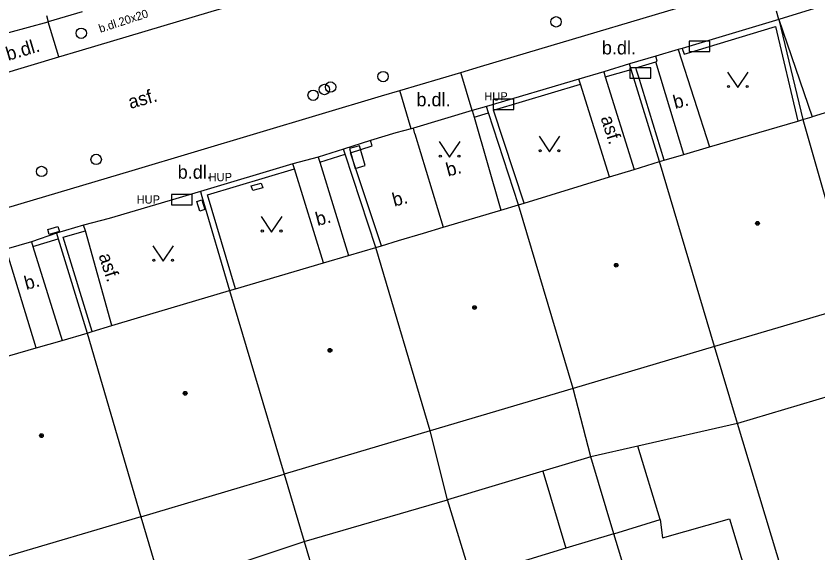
# Model space of a CAD drawing. Extents: x -595546 to -593986, y -1160845 to -1159202.
# Drawn here: x -595512.72 to -595474.06, y -1160615.97 to -1160590.1 of the extents above; entities that cross this region are included whole.
import ezdxf

# ---------------------------------------------------------------- set-up
doc = ezdxf.new("R2010")
doc.units = 0
for name, color, linetype in [('DOP - rozhrani ploch obecne', 7, 'Continuous'), ('Level 24', 7, 'Continuous'), ('Level 28', 7, 'Continuous'), ('Level 31', 7, 'Continuous'), ('Level 36', 7, 'Continuous'), ('Level 39', 7, 'Continuous'), ('plynovod - povrch.  znaky - PRIS skut. velikost', 7, 'Continuous'), ('silnoproud - povrch.  znaky a  RIS  skut. velikost', 7, 'Continuous'), ('slaboproud - povrch.  znaky a tel. budka skut. velikost', 7, 'Continuous'), ('TM - budovy zdene_ betonove - VP', 7, 'Continuous'), ('TM - komunikace - VP', 7, 'Continuous'), ('TM - letecke snimky - pomocna linie', 7, 'Continuous'), ('TM - plot drateny_ kovovy - VP', 7, 'Continuous'), ('TM - plot zdeny_ ohradni zed - VP', 7, 'Continuous'), ('TM - podezdivka plotu - VP', 7, 'Continuous'), ('TM - popis objektu', 7, 'Continuous'), ('TM - popis povrchu', 7, 'Continuous'), ('TM - rozhrani ploch obecne - VP', 7, 'Continuous'), ('TM - vjezd na pozemek', 7, 'Continuous'), ('TM - vstup do budovy - zdene_ betonove', 7, 'Continuous'), ('TM - zed operna - VP', 7, 'Continuous')]:
    doc.layers.add(name, color=color, linetype=linetype)

msp = doc.modelspace()

# ---------------------------------------------------------------- linework, layer by layer
at = {"layer": 'DOP - rozhrani ploch obecne'}
for points in [[(-595477.94, -1160609.73), (-595479.06, -1160606.03)], [(-595471.15, -1160607.71), (-595477.94, -1160609.73)], [(-595485.02, -1160611.35), (-595485.86, -1160608.05)], [(-595477.94, -1160609.73), (-595482.75, -1160610.83)], [(-595474.15, -1160622.3), (-595477.94, -1160609.73)], [(-595491.92, -1160613.42), (-595492.76, -1160610.09)], [(-595482.75, -1160610.83), (-595485.02, -1160611.35)], [(-595485.02, -1160611.35), (-595487.33, -1160612.04)], [(-595483.9, -1160615.05), (-595485.02, -1160611.35)], [(-595499.8, -1160612.18), (-595498.83, -1160615.43)], [(-595487.33, -1160612.04), (-595491.92, -1160613.42)], [(-595498.83, -1160615.43), (-595491.92, -1160613.42)], [(-595490.79, -1160617.14), (-595491.92, -1160613.42)], [(-595506.7, -1160614.23), (-595505.67, -1160617.71)], [(-595476.96, -1160637.88), (-595483.9, -1160615.05)], [(-595505.67, -1160617.71), (-595498.83, -1160615.43)], [(-595498.83, -1160615.43), (-595491.04, -1160641.67)]]:
    msp.add_lwpolyline(points, dxfattribs=at)
at = {"layer": 'Level 24'}
for points in [[(-595480.278, -1160591.809), (-595479.278, -1160591.809), (-595479.278, -1160591.309), (-595480.278, -1160591.309)], [(-595483.127, -1160593.098), (-595482.127, -1160593.098), (-595482.127, -1160592.598), (-595483.127, -1160592.598)], [(-595489.728, -1160594.609), (-595488.728, -1160594.609), (-595488.728, -1160594.109), (-595489.728, -1160594.109)], [(-595496.65, -1160596.49), (-595496.37, -1160597.45), (-595495.89, -1160597.31), (-595496.17, -1160596.35)], [(-595505.228, -1160599.199), (-595504.228, -1160599.199), (-595504.228, -1160598.699), (-595505.228, -1160598.699)]]:
    msp.add_lwpolyline(points, close=True, dxfattribs=at)
at = {"layer": 'Level 28'}
for centre in [(-595486.69, -1160590.38), (-595495.03, -1160593.02), (-595497.86, -1160593.64), (-595497.56, -1160593.52), (-595498.4, -1160593.92), (-595508.86, -1160597.01), (-595511.49, -1160597.59)]:
    msp.add_circle(centre, 0.25, dxfattribs=at)
at = {"layer": 'Level 31'}
msp.add_circle((-595509.58, -1160590.93), 0.25, dxfattribs=at)
at = {"layer": 'Level 36'}
for points in [[(-595478.43, -1160592.8), (-595477.93, -1160593.55), (-595477.43, -1160592.8)], [(-595492.32, -1160596.15), (-595491.82, -1160596.9), (-595491.32, -1160596.15)], [(-595487.51, -1160595.89), (-595487.01, -1160596.64), (-595486.51, -1160595.89)], [(-595500.9, -1160599.76), (-595500.4, -1160600.51), (-595499.9, -1160599.76)], [(-595506.13, -1160601.17), (-595505.63, -1160601.92), (-595505.13, -1160601.17)]]:
    msp.add_lwpolyline(points, dxfattribs=at)
for centre in [(-595478.38, -1160593.5), (-595477.481, -1160593.5), (-595487.46, -1160596.59), (-595486.561, -1160596.59), (-595492.27, -1160596.85), (-595491.371, -1160596.85), (-595500.85, -1160600.46), (-595499.951, -1160600.46), (-595506.08, -1160601.87), (-595505.181, -1160601.87)]:
    msp.add_circle(centre, 0.05, dxfattribs=at)
at = {"layer": 'Level 39'}
for centre, radius in [((-595476.98, -1160600.09), 0.09), ((-595476.98, -1160600.09), 0.0398), ((-595483.79, -1160602.11), 0.09), ((-595483.79, -1160602.11), 0.0398), ((-595490.62, -1160604.15), 0.09), ((-595490.62, -1160604.15), 0.0398), ((-595497.59, -1160606.21), 0.09), ((-595497.59, -1160606.21), 0.0398), ((-595504.57, -1160608.28), 0.09), ((-595504.57, -1160608.28), 0.0398), ((-595511.5, -1160610.32), 0.09), ((-595511.5, -1160610.32), 0.0398)]:
    msp.add_circle(centre, radius, dxfattribs=at)
at = {"layer": 'plynovod - povrch.  znaky - PRIS skut. velikost'}
msp.add_lwpolyline([(-595501.31, -1160598.51), (-595501.38, -1160598.28), (-595500.9, -1160598.15), (-595500.82, -1160598.38), (-595501.31, -1160598.51)], dxfattribs=at)
at = {"layer": 'silnoproud - povrch.  znaky a  RIS  skut. velikost'}
msp.add_lwpolyline([(-595504, -1160599.03), (-595503.76, -1160598.95), (-595503.62, -1160599.43), (-595503.86, -1160599.51), (-595504, -1160599.03)], dxfattribs=at)
at = {"layer": 'slaboproud - povrch.  znaky a tel. budka skut. velikost'}
msp.add_lwpolyline([(-595511.12, -1160600.62), (-595511.19, -1160600.39), (-595510.71, -1160600.25), (-595510.63, -1160600.49), (-595511.12, -1160600.62)], dxfattribs=at)
at = {"layer": 'TM - budovy zdene_ betonove - VP'}
for points in [[(-595474.8, -1160595.09), (-595474.34, -1160594.95)], [(-595479.3, -1160596.41), (-595475.04, -1160595.16)], [(-595475.04, -1160595.16), (-595474.8, -1160595.09)], [(-595474.8, -1160595.09), (-595472.24, -1160604.01)], [(-595480.53, -1160596.77), (-595479.3, -1160596.41)], [(-595481.48, -1160597.05), (-595480.53, -1160596.77)], [(-595482.93, -1160597.49), (-595481.7, -1160597.11)], [(-595481.7, -1160597.11), (-595481.48, -1160597.05)], [(-595479.06, -1160606.03), (-595481.7, -1160597.11)], [(-595484.12, -1160597.85), (-595482.93, -1160597.49)], [(-595488.22, -1160599.11), (-595484.12, -1160597.85)], [(-595489.35, -1160599.45), (-595488.5, -1160599.2)], [(-595488.5, -1160599.2), (-595488.22, -1160599.11)], [(-595485.86, -1160608.05), (-595488.5, -1160599.2)], [(-595492.13, -1160600.28), (-595489.35, -1160599.45)], [(-595493.08, -1160600.56), (-595492.13, -1160600.28)], [(-595494.28, -1160600.92), (-595493.08, -1160600.56)], [(-595495.38, -1160601.25), (-595495.1, -1160601.17)], [(-595495.1, -1160601.17), (-595494.28, -1160600.92)], [(-595496.7, -1160601.64), (-595495.38, -1160601.25)], [(-595492.76, -1160610.09), (-595495.38, -1160601.25)], [(-595497.9, -1160601.99), (-595496.7, -1160601.64)], [(-595502.15, -1160603.25), (-595497.9, -1160601.99)], [(-595506.86, -1160604.65), (-595502.43, -1160603.33)], [(-595502.43, -1160603.33), (-595502.15, -1160603.25)], [(-595502.43, -1160603.33), (-595499.8, -1160612.18)], [(-595472.24, -1160604.01), (-595479.06, -1160606.03)], [(-595508.1, -1160605.02), (-595506.86, -1160604.65)], [(-595509.06, -1160605.31), (-595508.1, -1160605.02)], [(-595510.5, -1160605.73), (-595509.29, -1160605.38)], [(-595509.29, -1160605.38), (-595509.06, -1160605.31)], [(-595509.29, -1160605.38), (-595506.7, -1160614.23)], [(-595511.75, -1160606.09), (-595510.5, -1160605.73)], [(-595516.08, -1160607.34), (-595511.75, -1160606.09)], [(-595479.06, -1160606.03), (-595485.86, -1160608.05)], [(-595485.86, -1160608.05), (-595492.76, -1160610.09)], [(-595492.76, -1160610.09), (-595499.8, -1160612.18)], [(-595506.7, -1160614.23), (-595499.8, -1160612.18)], [(-595506.7, -1160614.23), (-595513.34, -1160616.2)]]:
    msp.add_lwpolyline(points, dxfattribs=at)
at = {"layer": 'TM - komunikace - VP'}
for points in [[(-595491.28, -1160592.82), (-595490.33, -1160592.53), (-595477.46, -1160588.69), (-595476.51, -1160588.4)], [(-595510.66, -1160592.07), (-595509.68, -1160591.78), (-595503.32, -1160589.88), (-595500.61, -1160589.07), (-595499.62, -1160588.78)], [(-595513.5, -1160592.92), (-595510.66, -1160592.07)], [(-595494.22, -1160593.69), (-595491.28, -1160592.82)], [(-595518.92, -1160601.07), (-595518, -1160600.78), (-595507.13, -1160597.55), (-595495.11, -1160593.95), (-595494.22, -1160593.69)]]:
    msp.add_lwpolyline(points, dxfattribs=at)
at = {"layer": 'TM - letecke snimky - pomocna linie'}
for points in [[(-595481.67, -1160614.37), (-595482.75, -1160610.83)], [(-595487.33, -1160612.04), (-595486.22, -1160615.75)], [(-595481.67, -1160614.37), (-595481.561, -1160615.254), (-595478.332, -1160614.327), (-595475.78, -1160622.79), (-595474.15, -1160622.3)], [(-595483.9, -1160615.05), (-595481.67, -1160614.37)], [(-595483.9, -1160615.05), (-595486.22, -1160615.75)], [(-595486.22, -1160615.75), (-595490.79, -1160617.14)]]:
    msp.add_lwpolyline(points, dxfattribs=at)
at = {"layer": 'TM - plot drateny_ kovovy - VP'}
for points in [[(-595480.61, -1160591.66), (-595480.52, -1160591.94), (-595476.11, -1160590.61), (-595475.04, -1160595.16)], [(-595482.79, -1160592.76), (-595482.84, -1160592.59), (-595481.88, -1160592.3)], [(-595481.88, -1160592.3), (-595481.81, -1160592.28), (-595481.88, -1160592.04)], [(-595484.33, -1160593.03), (-595483.07, -1160592.67)], [(-595484.39, -1160592.79), (-595484.33, -1160593.03)], [(-595482.72, -1160592.99), (-595482.79, -1160592.76)], [(-595481.48, -1160597.05), (-595482.72, -1160592.99)], [(-595488.22, -1160599.11), (-595489.7, -1160594.63), (-595485.52, -1160593.39)], [(-595485.52, -1160593.39), (-595485.6, -1160593.15)], [(-595490.74, -1160594.66), (-595490.64, -1160594.98)], [(-595490.64, -1160594.98), (-595489.94, -1160594.77)], [(-595493.5, -1160595.78), (-595493.57, -1160595.51)], [(-595495.56, -1160596.36), (-595495.64, -1160596.1)], [(-595496.6, -1160596.69), (-595495.56, -1160596.36)], [(-595498.16, -1160596.9), (-595498.07, -1160597.15)], [(-595498.07, -1160597.15), (-595496.86, -1160596.76)], [(-595495.1, -1160601.17), (-595496.6, -1160596.69)], [(-595499.3, -1160597.47), (-595499.38, -1160597.23)], [(-595502.15, -1160603.25), (-595503.5, -1160598.72), (-595499.3, -1160597.47)], [(-595509.38, -1160600.45), (-595509.47, -1160600.18)], [(-595509.06, -1160605.31), (-595510.45, -1160600.75), (-595509.38, -1160600.45)], [(-595511.97, -1160600.98), (-595511.91, -1160601.21)], [(-595511.91, -1160601.21), (-595510.69, -1160600.83)]]:
    msp.add_lwpolyline(points, dxfattribs=at)
at = {"layer": 'TM - plot zdeny_ ohradni zed - VP'}
msp.add_lwpolyline([(-595511.25, -1160590.07), (-595511.17, -1160590.38)], dxfattribs=at)
at = {"layer": 'TM - podezdivka plotu - VP'}
for points in [[(-595509.54, -1160589.89), (-595511.17, -1160590.38)], [(-595475.95, -1160590.27), (-595480.61, -1160591.66)], [(-595475.95, -1160590.27), (-595474.8, -1160595.09)], [(-595481.88, -1160592.04), (-595483.15, -1160592.4)], [(-595483.15, -1160592.4), (-595484.39, -1160592.79)], [(-595483.07, -1160592.67), (-595483.15, -1160592.4)], [(-595481.7, -1160597.11), (-595483.07, -1160592.67)], [(-595485.6, -1160593.15), (-595490.04, -1160594.46)], [(-595490.04, -1160594.46), (-595490.74, -1160594.66)], [(-595489.94, -1160594.77), (-595490.04, -1160594.46)], [(-595488.5, -1160599.2), (-595489.94, -1160594.77)], [(-595493.67, -1160595.54), (-595494.41, -1160595.73)], [(-595493.57, -1160595.51), (-595493.67, -1160595.54)], [(-595495.64, -1160596.1), (-595496.94, -1160596.52)], [(-595496.94, -1160596.52), (-595498.16, -1160596.9)], [(-595496.86, -1160596.76), (-595496.94, -1160596.52)], [(-595495.38, -1160601.25), (-595496.86, -1160596.76)], [(-595499.38, -1160597.23), (-595503.83, -1160598.56)], [(-595503.83, -1160598.56), (-595504.53, -1160598.77), (-595505.02, -1160598.91), (-595508.24, -1160599.85)], [(-595503.83, -1160598.56), (-595503.76, -1160598.8)], [(-595503.76, -1160598.8), (-595502.43, -1160603.33)], [(-595509.47, -1160600.18), (-595510.77, -1160600.56)], [(-595510.77, -1160600.56), (-595511.97, -1160600.98)], [(-595510.77, -1160600.56), (-595510.69, -1160600.83)], [(-595510.69, -1160600.83), (-595509.29, -1160605.38)]]:
    msp.add_lwpolyline(points, dxfattribs=at)
at = {"layer": 'TM - rozhrani ploch obecne - VP'}
for points in [[(-595473.39, -1160589.48), (-595475.95, -1160590.27)], [(-595475.95, -1160590.27), (-595476.07, -1160589.86)], [(-595510.66, -1160592.07), (-595511.17, -1160590.38)], [(-595480.81, -1160591.72), (-595479.3, -1160596.41)], [(-595480.53, -1160596.77), (-595481.88, -1160592.3)], [(-595490.74, -1160594.66), (-595491.28, -1160592.82)], [(-595484.33, -1160593.03), (-595482.93, -1160597.49)], [(-595484.12, -1160597.85), (-595485.52, -1160593.39)], [(-595493.67, -1160595.54), (-595494.22, -1160593.69)], [(-595490.64, -1160594.98), (-595489.35, -1160599.45)], [(-595493.5, -1160595.78), (-595492.13, -1160600.28)], [(-595498.07, -1160597.15), (-595496.7, -1160601.64)], [(-595497.9, -1160601.99), (-595499.3, -1160597.47)], [(-595508.1, -1160605.02), (-595509.38, -1160600.45)], [(-595511.75, -1160606.09), (-595513.13, -1160601.56)], [(-595511.91, -1160601.21), (-595510.5, -1160605.73)]]:
    msp.add_lwpolyline(points, dxfattribs=at)
at = {"layer": 'TM - vjezd na pozemek'}
for points in [[(-595514.03, -1160591.15), (-595511.17, -1160590.38)], [(-595480.81, -1160591.72), (-595481.88, -1160592.04)], [(-595480.61, -1160591.66), (-595480.81, -1160591.72)], [(-595484.39, -1160592.79), (-595485.6, -1160593.15)], [(-595490.74, -1160594.66), (-595493.57, -1160595.51)], [(-595494.41, -1160595.73), (-595495.64, -1160596.1)], [(-595493.67, -1160595.54), (-595494.41, -1160595.73)], [(-595493.57, -1160595.51), (-595493.67, -1160595.54)], [(-595498.16, -1160596.9), (-595499.38, -1160597.23)], [(-595503.83, -1160598.56), (-595504.53, -1160598.77), (-595505.02, -1160598.91), (-595508.24, -1160599.85)], [(-595508.24, -1160599.85), (-595509.47, -1160600.18)], [(-595511.97, -1160600.98), (-595513.2, -1160601.33)]]:
    msp.add_lwpolyline(points, dxfattribs=at)
at = {"layer": 'TM - vstup do budovy - zdene_ betonove'}
msp.add_lwpolyline([(-595472.15, -1160594.28), (-595474.34, -1160594.95)], dxfattribs=at)
at = {"layer": 'TM - zed operna - VP'}
msp.add_lwpolyline([(-595475.95, -1160590.27), (-595474.34, -1160594.95)], dxfattribs=at)

# ---------------------------------------------------------------- texts
at = {"layer": 'TM - popis objektu'}
for p in [(-595490.15, -1160594.17), (-595503.44, -1160598.06), (-595506.91, -1160599.14)]:
    msp.add_text('HUP', height=0.4, dxfattribs=at).set_placement(p)
at = {"layer": 'TM - popis povrchu'}
for s, height, rotation, p in [('b.dl.20x20', 0.4, 18.0454, (-595508.66, -1160590.91)), ('b.dl.', 0.65, 16.57, (-595513.1, -1160592.26)), ('asf.', 0.65, 15.8815, (-595507.21, -1160594.58)), ('b.', 0.65, 14.68, (-595480.95, -1160594.58)), ('asf.', 0.65, 288, (-595484.55, -1160595.01)), ('b.', 0.65, 14.68, (-595491.9, -1160597.84)), ('b.', 0.65, 14.68, (-595494.49, -1160599.29)), ('b.', 0.65, 14.68, (-595498.19, -1160600.22)), ('asf.', 0.65, 288.1984, (-595508.75, -1160601.64)), ('b.', 0.65, 14.68, (-595512.23, -1160603.3))]:
    msp.add_text(s, height=height, rotation=rotation, dxfattribs=at).set_placement(p)
for p in [(-595484.48, -1160591.95), (-595493.42, -1160594.45), (-595504.93, -1160597.94)]:
    msp.add_text('b.dl.', height=0.65, dxfattribs=at).set_placement(p)

doc.saveas('drawing.dxf')
